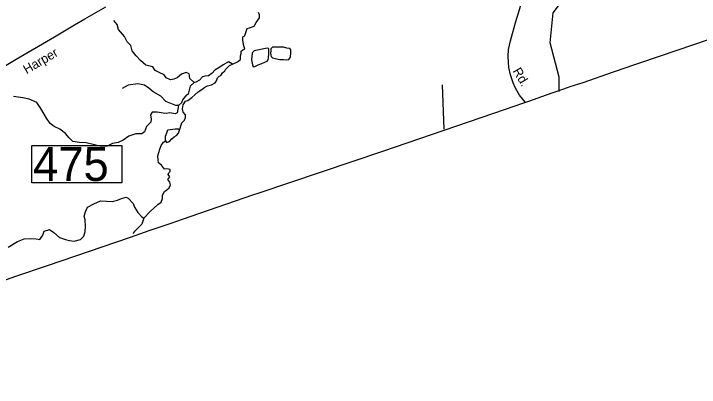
# Model space of a CAD drawing. Extents: x 2082433 to 2279600, y 546599 to 755198.
# Drawn here: x 2183890 to 2190966, y 551433 to 555287 of the extents above; entities that cross this region are included whole.
import ezdxf

# ---------------------------------------------------------------- set-up
doc = ezdxf.new("R2010")
doc.units = 0
for name, color, linetype in [('Exist Boundary Political CountyLine', 7, 'Continuous'), ('Exist Boundary Political Fire Districts', 7, 'Continuous'), ('Exist Hydrographic Creek Single Shore', 7, 'Continuous'), ('Exist Hydrographic Misc Water Feature', 7, 'Continuous'), ('Exist Hydrographic Pond Under 1500 Sq Ft', 7, 'Continuous'), ('Exist Road Secondary Structure Standard Bridge Number Label', 7, 'Continuous'), ('Exist Road Secondary Type 51 Attributed', 7, 'Continuous'), ('Exist Road Secondary Type 51 Label', 7, 'Continuous')]:
    doc.layers.add(name, color=color, linetype=linetype)

msp = doc.modelspace()

# ---------------------------------------------------------------- linework, layer by layer
at = {"layer": 'Exist Boundary Political CountyLine'}
for points in [[(2191208.3, 555070.2), (2190746.5, 554911.9), (2190146.5, 554706.2), (2190137.9, 554703.4), (2190077.4, 554682.6), (2189763.7, 554575), (2189629.2, 554532.3), (2189611.6, 554526.1), (2189387, 554447.8), (2189203.1, 554382.8), (2189141.6, 554361.7), (2188962, 554300.2)], [(2188962, 554300.2), (2187696.6, 553866.2), (2186421.2, 553436.6), (2186354.3, 553414.1), (2185627.6, 553164.1), (2185511.7, 553124.2), (2185285.2, 553046.2), (2185093, 552980.1), (2184235.3, 552686.6), (2183907.8, 552574.5), (2183662.8, 552490.7), (2182783.7, 552190.2), (2182503.2, 552094.4), (2182469, 552082.8), (2182151.8, 551975.1), (2182140.1, 551971.1), (2181384.5, 551714.9), (2181285, 551681.1), (2181125.7, 551627.1), (2180923.3, 551558.7), (2180565.5, 551438), (2180092.4, 551282.3)]]:
    msp.add_lwpolyline(points, dxfattribs=at)
at = {"layer": 'Exist Boundary Political Fire Districts'}
msp.add_lwpolyline([(2191208.3, 555070.3), (2190746.5, 554911.9), (2190146.5, 554706.2), (2190137.9, 554703.4), (2190077.4, 554682.6), (2189763.7, 554575), (2189629.2, 554532.3), (2189611.6, 554526.2), (2189387, 554447.8), (2189203.1, 554382.8), (2189141.6, 554361.7), (2188962, 554300.2), (2187696.6, 553866.2), (2186421.2, 553436.6), (2186354.3, 553414.1), (2185627.6, 553164.1), (2185511.7, 553124.3), (2185285.2, 553046.2), (2185093, 552980.1), (2184235.3, 552686.6), (2183907.8, 552574.5), (2183662.8, 552490.7)], dxfattribs=at)
at = {"layer": 'Exist Hydrographic Creek Single Shore'}
for points in [[(2189518.7, 554485.2), (2189520.5, 554631.7), (2189426.4, 554987.9), (2189457.6, 555295.6), (2189532.4, 555395.8), (2189805.5, 555616.6), (2190010.4, 556166.8), (2190066.6, 556483.9), (2190096, 556703.6), (2190061.1, 556809.2), (2190011.7, 556942), (2189962.3, 557074), (2189932.5, 557189), (2189928.3, 557242.6), (2189918.5, 557339.6), (2190215.4, 557717.5), (2190355.5, 558026.2), (2190360.4, 558544.4), (2190290.5, 559008.3), (2189868.5, 559804.1), (2189832.4, 560090.1), (2190002.4, 560939.6)], [(2186147.9, 554766.4), (2186201.3, 554791.5), (2186232, 554816.1), (2186232, 554852.9), (2186238.1, 554877.4), (2186238.1, 554901.9), (2186256.5, 554914.2), (2186274.9, 554920.3), (2186268.8, 554944.9), (2186262.6, 554969.4), (2186256.5, 555018.5), (2186256.5, 555049.2), (2186274.9, 555061.4), (2186287.2, 555092.1), (2186299.4, 555135), (2186323.9, 555141.2), (2186373, 555159.6), (2186391.3, 555196.4), (2186409.7, 555220.9), (2186428.1, 555245.5), (2186428.1, 555276.1), (2186415.9, 555300.7)], [(2186147.9, 554766.4), (2186105.6, 554789.5), (2186051.8, 554758.7), (2186017.1, 554735.6), (2185967.1, 554704.8), (2185940.2, 554674), (2185901.7, 554647.1), (2185863.2, 554643.2), (2185840.2, 554635.5), (2185809.4, 554600.9), (2185770.9, 554581.6), (2185751.7, 554577.8)], [(2185601.6, 554084.9), (2185624.7, 554161.9), (2185651.6, 554188.9), (2185663.2, 554215.8), (2185663.2, 554242.8), (2185640.1, 554269.7), (2185632.4, 554304.4), (2185640.1, 554346.7), (2185663.2, 554385.2), (2185686.3, 554392.9), (2185728.6, 554423.7), (2185759.4, 554450.7), (2185794, 554481.5), (2185820.9, 554496.9), (2185863.2, 554527.7), (2185890.2, 554543.1), (2185932.5, 554554.7), (2185971, 554573.9), (2185982.5, 554593.2), (2185994, 554624), (2186009.4, 554643.2), (2186028.7, 554650.9), (2186044.1, 554677.9), (2186071, 554697.1), (2186074.8, 554712.5), (2186117.2, 554751), (2186147.9, 554766.4)], [(2185751.7, 554577.8), (2185713.2, 554539.3), (2185697.8, 554485.3), (2185690.1, 554458.4), (2185667, 554439.1), (2185643.9, 554412.2), (2185628.6, 554389.1), (2185620.9, 554366), (2185590.1, 554339), (2185563.2, 554339)], [(2188313.3, 554554.4), (2188329.5, 554096.4)], [(2185590.1, 554339), (2185578.5, 554265.9), (2185555.5, 554254.3), (2185501.6, 554265.9), (2185463.1, 554258.2), (2185432.4, 554262), (2185370.8, 554269.7), (2185320.8, 554269.7), (2185301.5, 554242.8), (2185309.2, 554200.4), (2185305.4, 554169.6), (2185259.2, 554123.4), (2185240, 554069.5), (2185213.1, 554046.4), (2185151.5, 554046.4), (2185078.4, 554023.3), (2185020.7, 553980.9), (2184966.8, 553957.8), (2184909.1, 553946.3), (2184855.3, 553919.3), (2184782.2, 553919.3), (2184724.5, 553934.7), (2184639.8, 553954), (2184570.6, 553957.8), (2184501.3, 553969.4), (2184462.8, 554007.9), (2184424.4, 554050.2), (2184366.7, 554096.5), (2184309, 554123.4), (2184266.6, 554154.2), (2184228.2, 554208.1), (2184205.1, 554250.5), (2184170.5, 554308.2), (2184128.1, 554369.8), (2184051.2, 554404.5), (2183985.8, 554419.9), (2183889.6, 554431.4)], [(2185455.4, 553977.1), (2185455.4, 554023.3), (2185470.8, 554057.9), (2185482.4, 554088.7)], [(2185455.4, 553977.1), (2185467, 553957.8), (2185497.8, 553969.4), (2185520.8, 553996.3), (2185547.8, 554015.6), (2185570.9, 554031), (2185590.1, 554054.1), (2185601.6, 554084.9)], [(2185482.4, 554088.7), (2185555.5, 554100.3), (2185586.2, 554100.3), (2185601.6, 554084.9)], [(2185232.3, 553176.2), (2185297.7, 553245.5), (2185378.5, 553318.7), (2185413.1, 553341.8), (2185424.7, 553380.3), (2185424.7, 553414.9), (2185447.7, 553453.4), (2185470.8, 553468.8), (2185493.9, 553491.9), (2185509.3, 553522.7), (2185501.6, 553549.7), (2185482.4, 553576.6), (2185501.6, 553603.6), (2185486.2, 553626.7), (2185490.1, 553645.9), (2185505.4, 553657.5), (2185505.4, 553680.6), (2185470.8, 553688.3), (2185447.7, 553684.4), (2185417, 553723), (2185386.2, 553749.9), (2185382.3, 553776.9), (2185378.5, 553819.2), (2185397.7, 553888.5), (2185413.1, 553927), (2185436.2, 553961.7), (2185455.4, 553977.1)], [(2183831.9, 552879.7), (2183928.1, 552937.5), (2183997.3, 552964.4), (2184062.7, 552968.3), (2184120.4, 552964.4), (2184158.9, 552956.7), (2184189.7, 553002.9), (2184205.1, 553045.3), (2184258.9, 553060.7), (2184305.1, 553029.9), (2184362.8, 552979.8), (2184424.4, 552956.7), (2184466.7, 552949), (2184512.9, 552941.3), (2184578.3, 552956.7), (2184612.9, 552991.4), (2184628.3, 553041.4), (2184632.1, 553091.5), (2184628.3, 553160.8), (2184616.7, 553199.3), (2184632.1, 553241.6), (2184651.4, 553291.7), (2184716.8, 553326.4), (2184786, 553357.2), (2184847.6, 553353.3), (2184905.3, 553349.5), (2184963, 553364.9), (2185001.5, 553380.3), (2185051.5, 553395.7), (2185070.7, 553384.1), (2185124.6, 553330.2), (2185136.1, 553291.7), (2185170.7, 553237.8), (2185216.9, 553187.7), (2185232.3, 553176.2)], [(2185232.3, 553176.2), (2185213.1, 553114.6), (2185166.9, 553072.2), (2185136.1, 553041.4), (2185120.7, 553018.3)]]:
    msp.add_lwpolyline(points, dxfattribs=at)
at = {"layer": 'Exist Hydrographic Misc Water Feature'}
for points in [[(2185751.7, 554577.8), (2185709.4, 554620.1), (2185701.7, 554666.3), (2185670.9, 554681.7), (2185620.9, 554662.5), (2185578.5, 554624), (2185543.9, 554612.4), (2185509.3, 554604.7), (2185463.1, 554624), (2185443.9, 554654.8), (2185390, 554681.7), (2185351.6, 554701), (2185324.6, 554739.5), (2185255.4, 554754.9), (2185197.7, 554804.9), (2185155.4, 554851.1), (2185113, 554905.1), (2185097.6, 554959), (2185063, 554997.5), (2185032.2, 555051.4), (2184970.7, 555124.5), (2184959.1, 555174.6), (2184924.5, 555216.9)], [(2185563.2, 554339), (2185459.3, 554381.4), (2185409.3, 554435.3), (2185328.5, 554481.5), (2185286.2, 554520), (2185240, 554550.8), (2185170.7, 554562.4), (2185070.7, 554550.8), (2185009.2, 554516.2)]]:
    msp.add_lwpolyline(points, dxfattribs=at)
at = {"layer": 'Exist Hydrographic Pond Under 1500 Sq Ft'}
for points in [[(2186373, 554905), (2186351.5, 554883.5), (2186345.4, 554809.9), (2186354.6, 554757.8), (2186360.7, 554739.4), (2186379.1, 554742.4), (2186412.8, 554760.9), (2186449.6, 554773.1), (2186483.3, 554785.4), (2186504.7, 554797.7), (2186517, 554809.9), (2186520.1, 554831.4), (2186523.1, 554877.4), (2186523.1, 554920.3), (2186520.1, 554926.5), (2186507.8, 554932.6)], [(2186559.9, 554941.8), (2186544.6, 554923.4), (2186544.6, 554901.9), (2186541.5, 554883.5), (2186544.6, 554859), (2186547.6, 554843.7), (2186563, 554831.4), (2186590.5, 554825.3), (2186636.5, 554816.1), (2186676.4, 554813), (2186703.9, 554809.9), (2186728.5, 554816.1), (2186740.7, 554828.3), (2186746.8, 554843.7), (2186749.9, 554877.4), (2186749.9, 554905), (2186749.9, 554914.2), (2186740.7, 554926.5), (2186710.1, 554932.6), (2186676.4, 554941.8)]]:
    msp.add_lwpolyline(points, close=True, dxfattribs=at)
at = {"layer": 'Exist Road Secondary Structure Standard Bridge Number Label'}
msp.add_lwpolyline([(2184077.7, 553926.3), (2185006.7, 553926.3), (2185006.7, 553542.2), (2184077.7, 553542.2)], close=True, dxfattribs=at)
at = {"layer": 'Exist Road Secondary Type 51 Attributed'}
for points in [[(2189172.4, 554372.3), (2189111.1, 554447.1), (2189068.5, 554518.7), (2189045.1, 554573.6), (2189019.6, 554656.2), (2189000.8, 554730.3), (2188995.7, 554786.5), (2188994, 554845.3), (2188995.7, 554916), (2189018.7, 555007.1), (2189038.3, 555082.9), (2189074.1, 555204.7), (2189104.7, 555306.9), (2189224.8, 555717.4), (2189236.7, 555792.3), (2189250.4, 555896.2), (2189263.6, 556036.3), (2189261, 556130), (2189259.3, 556238.1), (2189247.8, 556609.9), (2189230.8, 556959)], [(2183399.2, 554512.7), (2183915.3, 554816.8), (2184310, 555047.1), (2184517.4, 555171), (2184625.6, 555233.2), (2184841, 555356.4)]]:
    msp.add_lwpolyline(points, dxfattribs=at)

# ---------------------------------------------------------------- texts
at = {"layer": 'Exist Road Secondary Structure Standard Bridge Number Label'}
msp.add_text('475', height=350, rotation=360, dxfattribs=at).set_placement((2184090.3, 553562))
at = {"layer": 'Exist Road Secondary Type 51 Label'}
for s, rotation, p in [('Harper', 30.37138, (2184023.1, 554661.6)), ('Rd.', 300.67245, (2189037.6, 554696.2))]:
    msp.add_text(s, height=95, rotation=rotation, dxfattribs=at).set_placement(p)

doc.saveas('drawing.dxf')
